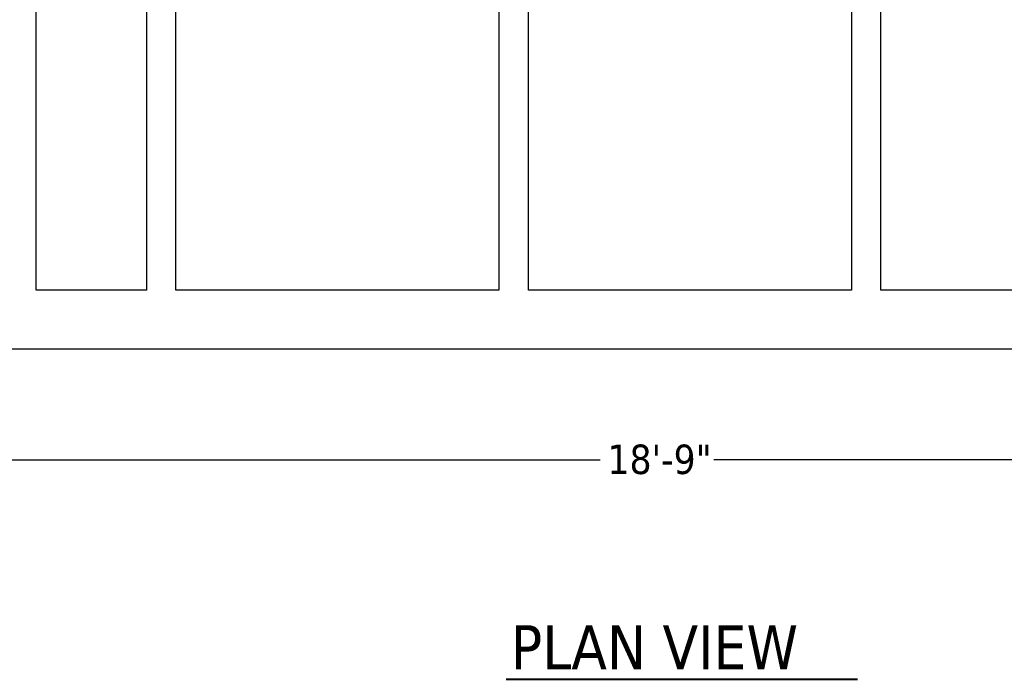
# Model space of a CAD drawing. Header units: inches. Extents: x 24 to 1128, y -74 to 748.
# Tile 494 of 557: x 491 to 625, y 437 to 527. Entities that reach past the tile are written whole.
import ezdxf

# ---------------------------------------------------------------- set-up
doc = ezdxf.new("R2010")
doc.units = ezdxf.units.IN
doc.header["$LTSCALE"] = 32
doc.header["$MEASUREMENT"] = 0
for name, color, linetype, lineweight in [('Dimension (ANSI)', 7, 'Continuous', 25), ('Symbol (ANSI)', 7, 'Continuous', 25), ('Visible (ANSI)', 7, 'Continuous', 30)]:
    doc.layers.add(name, color=color, linetype=linetype, lineweight=lineweight)
doc.styles.add('Label Text (ANSI)', font='tahomabd.ttf')
doc.styles.add('Note Text (ANSI)', font='tahoma.ttf')
doc.dimstyles.new('Architectural (ANSI)', dxfattribs={"dimscale": 32, "dimtxt": 0.125, "dimasz": 0.098425, "dimexe": 0.125, "dimexo": 0.0625, "dimgap": 0.031496, "dimtad": 0, "dimtih": 1, "dimtoh": 1, "dimdec": 4, "dimrnd": 1e-08, "dimzin": 3, "dimdsep": 46, "dimlunit": 4, "dimtxsty": 'Note Text (ANSI)', "dimcen": 0.09, "dimdle": 0.393701, "dimclrd": 256, "dimclre": 256, "dimclrt": 256, "dimadec": 0, "dimazin": 3, "dimtfac": 0.96, "dimtofl": 0, "dimtmove": 0, "dimatfit": 3, "dimfxl": 1, "dimfrac": 2, "dimtolj": 1, "dimtzin": 12, "dimlwd": -1, "dimlwe": -1, "dimarcsym": 0})

# ---------------------------------------------------------------- blocks, each defined once
blk = doc.blocks.new('*D15')
at = {"layer": 'Defpoints', "color": 0, "transparency": 16777216}
for p in [(710.54, 563.89), (485.54, 550.19), (710.54, 466.61)]:
    blk.add_point(p, dxfattribs=at)
at = {"layer": 'Dimension (ANSI)', "transparency": 16777216}
for p, q in [((710.54, 561.89), (710.54, 462.61)), ((485.54, 548.19), (485.54, 462.61)), ((488.69, 466.61), (570.3, 466.61)), ((707.39, 466.61), (585.78, 466.61))]:
    blk.add_line(p, q, dxfattribs=at)
for points in [[(488.69, 467.13), (488.69, 466.08), (485.54, 466.61)], [(707.39, 467.13), (707.39, 466.08), (710.54, 466.61)]]:
    blk.add_solid(points, dxfattribs=at)
at = {"layer": 'Dimension (ANSI)', "transparency": 16777216, "insert": (571.31, 468.7), "char_height": 4, "attachment_point": 1, "style": 'Note Text (ANSI)'}
blk.add_mtext('\\A1;18\'-9"', dxfattribs=at)

msp = doc.modelspace()

# ---------------------------------------------------------------- linework, layer by layer
at = {"layer": 'Symbol (ANSI)', "lineweight": 40}
msp.add_line((557.53484, 436.752), (605.34107, 436.752), dxfattribs=at)
at = {"layer": 'Visible (ANSI)'}
for p, q in [((556.53905, 599.71141), (556.53905, 489.71141)), ((560.53905, 489.71141), (560.53905, 599.71141)), ((493.53905, 489.71141), (493.53905, 538.18541)), ((508.53905, 538.18541), (508.53905, 489.71141)), ((512.53905, 489.71141), (512.53905, 538.18541)), ((604.53905, 538.23583), (604.53905, 489.71141)), ((608.53905, 489.71141), (608.53905, 534.25091)), ((508.53905, 489.71141), (493.53905, 489.71141)), ((556.53905, 489.71141), (512.53905, 489.71141)), ((604.53905, 489.71141), (560.53905, 489.71141)), ((652.53905, 489.71141), (608.53905, 489.71141)), ((710.53905, 481.71141), (485.53905, 481.71141))]:
    msp.add_line(p, q, dxfattribs=at)

# ---------------------------------------------------------------- texts
at = {"layer": 'Symbol (ANSI)', "insert": (558.15088, 438.1056), "char_height": 6.016, "attachment_point": 7, "style": 'Label Text (ANSI)'}
msp.add_mtext('PLAN VIEW', dxfattribs=at)

# ---------------------------------------------------------------- dimensions: what is measured, and where the dimension line sits
at = {"layer": 'Dimension (ANSI)'}
dim = msp.add_linear_dim(base=(710.53905, 466.60905), p1=(485.53905, 550.18541), p2=(710.53905, 563.89132), dimstyle='Architectural (ANSI)', override={"dimgap": 0.031496, "dimtih": 0, "dimtoh": 0, "dimdec": 4, "dimlfac": 1, "dimtol": 0, "dimlim": 0, "dimtp": 0, "dimtm": 0, "dimtdec": 2, "dimatfit": 1}, dxfattribs=at)
dim.commit()
dim.dimension.update_dxf_attribs({"geometry": '*D15', "text_midpoint": (578.03905, 466.60905), "dimtype": 160})

doc.saveas('drawing.dxf')
